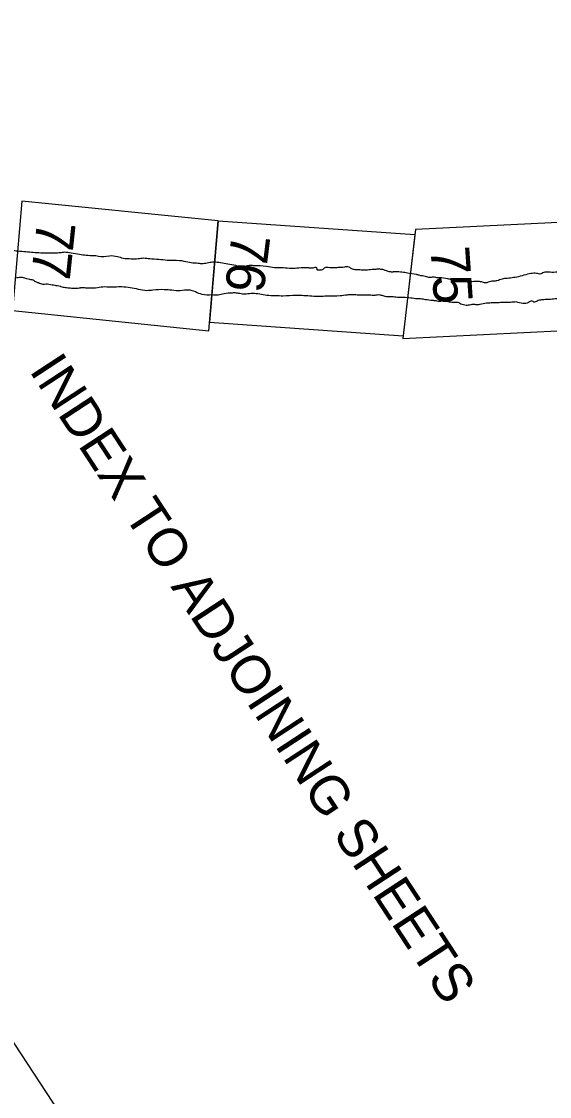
# Model space of a CAD drawing. Extents: x 3945642 to 3966284, y 206476 to 228921.
# Drawn here: x 3953314 to 3954111, y 211224 to 212847 of the extents above; entities that cross this region are included whole.
import ezdxf

# ---------------------------------------------------------------- set-up
doc = ezdxf.new("R2010")
doc.units = 0
doc.layers.add('V-ANNO-NPLT', color=7, linetype='Continuous')
doc.layers.add('V-ANNO-SYMB', color=7, linetype='Continuous')

msp = doc.modelspace()

# ---------------------------------------------------------------- linework, layer by layer
at = {"layer": 'V-ANNO-NPLT'}
for points in [[(3953314.9, 212575.7), (3953300.8, 212410.6), (3953596.8, 212380)], [(3953610.9, 212546), (3953314.9, 212575.7)], [(3953596.8, 212380), (3953610.9, 212546)], [(3953610.9, 212546), (3953597.9, 212392.9)], [(3953610.9, 212546), (3953908.1, 212525.5)], [(3954186, 212546.6), (3953908.9, 212532.8)], [(3953908.9, 212532.8), (3953889.6, 212368.4), (3954194.3, 212383.6)], [(3953908.1, 212525.5), (3953890.1, 212372.3)], [(3953597.9, 212392.9), (3953890.1, 212372.3)]]:
    msp.add_lwpolyline(points, dxfattribs=at)
for points in [[(3953378.6, 212498.8), (3953372.3, 212497.7), (3953364.7, 212497.4), (3953356.1, 212497.3), (3953343.4, 212497.5), (3953320.6, 212499.1), (3953308.5, 212500.1), (3953298.3, 212501.4)], [(3953604.4, 212483.7), (3953596.3, 212482.7), (3953588.5, 212481.2), (3953580.7, 212481.7), (3953570.5, 212482.7), (3953559.8, 212484.8), (3953552.9, 212485.9), (3953534.3, 212486.4), (3953521.3, 212487.7), (3953507.8, 212488.6), (3953498.5, 212489.5), (3953490.3, 212488.5), (3953479.5, 212488.4), (3953468.1, 212489.3), (3953459.1, 212491.8), (3953446.9, 212492.9), (3953430.4, 212492.1), (3953426.5, 212493), (3953423.6, 212493.2), (3953411.7, 212493.8), (3953402, 212495.2), (3953389.2, 212497.3), (3953378.6, 212498.8)], [(3953747.9, 212475.1), (3953732.6, 212474.7), (3953721.7, 212474), (3953709.1, 212475), (3953696.3, 212475.2), (3953683.9, 212477.1), (3953664.5, 212478.3), (3953657.7, 212478.4), (3953648.2, 212476.9), (3953637.5, 212478.4), (3953625.7, 212480.7), (3953614.7, 212482.7), (3953604.4, 212483.7)], [(3953779.8, 212475.2), (3953771, 212474.6), (3953768.8, 212472.5), (3953767.7, 212472), (3953765.1, 212471.7), (3953763, 212471.5), (3953761.2, 212471.6), (3953760.7, 212471.9), (3953760.1, 212474.8), (3953759.6, 212475.3), (3953754.2, 212474.7), (3953748, 212474.8)], [(3953854.5, 212473.4), (3953848.8, 212472.8), (3953838.5, 212472), (3953831.1, 212471.5), (3953823, 212472), (3953817.7, 212472.3), (3953812.7, 212473.7), (3953808.7, 212475.9), (3953805.1, 212476.7), (3953801.5, 212476), (3953792.9, 212475.7), (3953787.5, 212475), (3953784.1, 212475), (3953779.8, 212475.2)], [(3953373.6, 212446.9), (3953372.6, 212447.1), (3953364.8, 212448.4), (3953355.7, 212450), (3953351.2, 212450.5), (3953346.6, 212450), (3953339.9, 212452.3), (3953335.7, 212453.8), (3953333.3, 212455.6), (3953326.7, 212457.5), (3953322.4, 212458.5), (3953315.6, 212460.3), (3953306.9, 212459.8)], [(3953854.5, 212473.4), (3953860.8, 212472.5), (3953864.7, 212470.9), (3953869.7, 212469.5), (3953875.1, 212469.3)], [(3953910.2, 212465.1), (3953896.7, 212467), (3953888.5, 212468.5), (3953879.5, 212469), (3953875.1, 212469.3)], [(3954047.1, 212459), (3954039.6, 212458.2), (3954032.2, 212455.6), (3954026, 212455), (3954018.8, 212453.3), (3954014.5, 212452.3), (3954008.6, 212453.9), (3954005.4, 212454.4), (3953994, 212454.2), (3953983.9, 212455.2), (3953978.8, 212456.1), (3953972, 212456.4), (3953963.2, 212457.4), (3953957.6, 212458.4), (3953945.1, 212460), (3953941.3, 212460.1), (3953937.8, 212461.1), (3953930.8, 212460.4), (3953923.8, 212461.8), (3953914.7, 212463.8), (3953910.2, 212465.1)], [(3954190.2, 212462.7), (3954174.3, 212464.4), (3954160.7, 212466.1), (3954148.5, 212467.2), (3954136.7, 212468.5), (3954122.6, 212468.4), (3954112.2, 212468.4), (3954101.3, 212467.5), (3954097.9, 212465.9), (3954091.4, 212466.8), (3954087.5, 212467), (3954078.1, 212465.4), (3954066.9, 212462.3), (3954047.1, 212459)], [(3953373.6, 212446.9), (3953380.5, 212445.5), (3953387.8, 212444.7), (3953395, 212444.4), (3953403.4, 212445)], [(3953417.1, 212444.4), (3953409.7, 212444.7), (3953403.4, 212445)], [(3953601.4, 212434.2), (3953587.1, 212434.9), (3953566.6, 212441.6), (3953553.8, 212440.4), (3953541.1, 212441.2), (3953529.7, 212442.1), (3953512.5, 212441.4), (3953503.5, 212440.6), (3953490.7, 212442.6), (3953478.3, 212445), (3953465.3, 212446.3), (3953449.4, 212445.8), (3953437, 212446.1), (3953426, 212444.3), (3953417.1, 212444.4)], [(3953805.8, 212434), (3953795, 212432.7), (3953774.9, 212432.2), (3953763.8, 212431.9), (3953752.5, 212432.2), (3953728.5, 212433.5), (3953709, 212432.5), (3953696.8, 212432.9), (3953684.5, 212433.4), (3953663.2, 212436.4), (3953653.4, 212435.5), (3953645.7, 212435.8), (3953638.2, 212437.1), (3953632.2, 212437.1), (3953620.1, 212436.1), (3953610.9, 212434.1), (3953601.4, 212434.2)], [(3953934.5, 212425.8), (3953923.9, 212427), (3953916.6, 212428.1), (3953911.2, 212428.3), (3953901.7, 212429.5), (3953890.5, 212430.2), (3953881.7, 212430.3), (3953872.8, 212431.4), (3953866.7, 212431.2), (3953860.1, 212432.7), (3953855.1, 212434.1), (3953847.3, 212433.4), (3953839.9, 212433.8), (3953832, 212434), (3953825.4, 212433.9), (3953816.4, 212434.3), (3953812.3, 212434.4), (3953805.8, 212434)], [(3954215, 212420.6), (3954207.3, 212422.4), (3954202, 212423.9), (3954194, 212424.4), (3954180.3, 212427.2), (3954169.1, 212426.7), (3954159.3, 212429.2), (3954151.8, 212428.9), (3954147, 212429.7), (3954143.7, 212429.8), (3954133.4, 212428.8), (3954124.3, 212428.5), (3954115, 212427.6), (3954106.5, 212427.1), (3954099.1, 212426.8), (3954092.6, 212424.9), (3954087.6, 212423.4), (3954084.9, 212425), (3954082.9, 212424.8), (3954079.7, 212422.8), (3954061, 212423.6)], [(3954061, 212423.6), (3954052.3, 212423), (3954042.9, 212422.9), (3954035, 212422.4), (3954029.4, 212422.2), (3954021.3, 212422), (3954010.9, 212420.8), (3954006.6, 212419.8), (3954001.5, 212419.4), (3953996, 212419.7), (3953988.4, 212418.6), (3953985.6, 212418.5), (3953981.3, 212419.5), (3953977.4, 212420.3), (3953974.6, 212422.2), (3953968.6, 212422.6), (3953963.9, 212422.9), (3953955.6, 212424.3), (3953951.5, 212425), (3953947, 212424.2), (3953939.9, 212425.1), (3953934.5, 212425.8)]]:
    msp.add_spline(points, degree=3, dxfattribs=at)
at = {"layer": 'V-ANNO-SYMB'}
msp.add_lwpolyline([(3946901.3, 221076.1), (3955966, 207239.3), (3965550.7, 213518.4), (3956486, 227355.2), (3946901.3, 221076.1)], dxfattribs=at)

# ---------------------------------------------------------------- texts
at = {"layer": 'V-ANNO-NPLT'}
for s, height, rotation, p in [('77', 58.5, 263.9412, (3953337.9, 212548)), ('76', 58.5, 262.9412, (3953631.9, 212528.9)), ('75', 58.5, 273.9412, (3953931.4, 212505.8)), ('INDEX TO ADJOINING SHEETS', 58.33, 303.2293, (3953324.9, 212320.1))]:
    msp.add_text(s, height=height, rotation=rotation, dxfattribs=at).set_placement(p)

doc.saveas('drawing.dxf')
